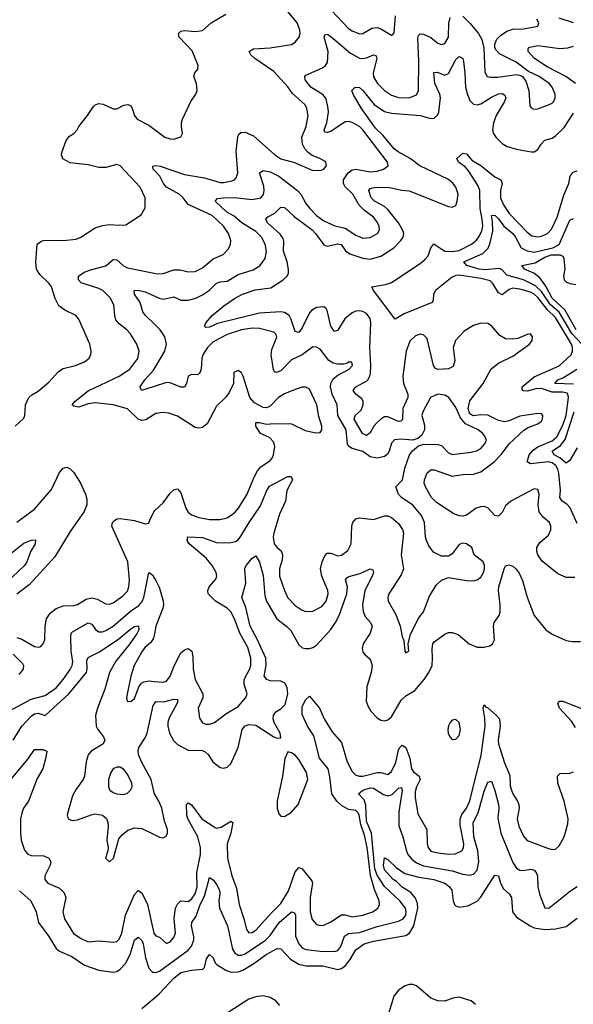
# Model space of a CAD drawing. Header units: inches. Extents: x 1843162 to 1959474, y 907081 to 1016326.
# Tile 296 of 656: x 1919246 to 1922349, y 923151 to 928668. Entities that reach past the tile are written whole.
import ezdxf

# ---------------------------------------------------------------- set-up
doc = ezdxf.new("R2010")
doc.units = ezdxf.units.IN
doc.header["$MEASUREMENT"] = 0
doc.layers.add('B9912', color=7, linetype='Continuous')
doc.layers.add('B9922', color=7, linetype='Continuous')

msp = doc.modelspace()

# ---------------------------------------------------------------- linework, layer by layer
at = {"layer": 'B9912', "color": 5}
for points, elevation in [([(1919220.7, 926390), (1919270, 926434.8), (1919275.8, 926450), (1919279.7, 926510), (1919297.6, 926550), (1919314.5, 926565.5), (1919350, 926586.4), (1919410, 926637.1), (1919462.9, 926697.1), (1919490, 926712.8), (1919559, 926730), (1919610, 926750.4), (1919634, 926770), (1919645.1, 926790), (1919647.3, 926810), (1919639.5, 926850), (1919578.7, 926990), (1919560.7, 927010), (1919499.3, 927039.3), (1919465.2, 927065.2), (1919444.6, 927104.6), (1919424.4, 927170), (1919411.1, 927190), (1919359.9, 927239.9), (1919340.4, 927270), (1919336.8, 927310), (1919345.1, 927410), (1919370, 927428.5), (1919388.2, 927431.8), (1919490.4, 927430.4), (1919562, 927438), (1919589.3, 927450), (1919670, 927501.5), (1919710, 927514.9), (1919750, 927520.3), (1919804.5, 927515.5), (1919840.9, 927519.1), (1919926.3, 927573.7), (1919950, 927614), (1919949.4, 927670), (1919920.9, 927730), (1919810, 927848), (1919790, 927856.3), (1919730, 927839.6), (1919690, 927839.5), (1919630, 927854.7), (1919530, 927866.3), (1919488.3, 927888.3), (1919480.7, 927910), (1919482.9, 927922.9), (1919506, 927990), (1919525.2, 928014.8), (1919549.3, 928030), (1919569.3, 928050), (1919578, 928070), (1919626.6, 928130), (1919659.7, 928180.3), (1919670, 928190.4), (1919690, 928197.6), (1919714.4, 928194.4), (1919770, 928168.5), (1919790, 928168.7), (1919830, 928188.2), (1919852.4, 928192.4), (1919866.2, 928186.2), (1919875.3, 928175.3), (1919890, 928131), (1919904.9, 928110), (1919970, 928077.1), (1920000, 928054.9)], 680), ([(1920000, 927823.8), (1919994, 927830), (1919992.9, 927847.1), (1920000, 927848.4)], 660), ([(1920000, 926455.2), (1919954.2, 926425.8), (1919930, 926422.5), (1919909.8, 926430), (1919850, 926488.1), (1919770, 926509.9), (1919670, 926520.4), (1919630, 926515.3), (1919577.2, 926497.2), (1919550, 926501.7), (1919541.1, 926510), (1919556.4, 926530), (1919630, 926588), (1919804.4, 926670), (1919863.1, 926710), (1919908, 926770), (1919915.7, 926810), (1919903.1, 926850), (1919865.8, 926910), (1919847.6, 926930), (1919803.2, 926963.2), (1919786, 926986), (1919779.5, 927010), (1919774.8, 927070), (1919753.8, 927110), (1919711.6, 927150), (1919690, 927162.4), (1919590, 927193), (1919575.4, 927210), (1919575.4, 927230), (1919607.3, 927252.7), (1919650, 927268.8), (1919730, 927288.8), (1919770, 927323.2), (1919790, 927321.6), (1919827.6, 927287.6), (1919850, 927276.8), (1920000, 927246.7)], 660), ([(1920000, 926962.8), (1919950.6, 927010), (1919935.8, 927030), (1919922.2, 927082.2), (1919889.8, 927130), (1919887.3, 927150), (1919910, 927151.7), (1919950, 927142.8), (1920000, 927120.4)], 640), ([(1920000, 926612.5), (1919929.2, 926590), (1919921.5, 926610), (1919948.1, 926650), (1919996.7, 926703.3), (1920000, 926708.8)], 640), ([(1919230, 925853.2), (1919330, 925925.6), (1919424.3, 926035.7), (1919470, 926130.4), (1919490, 926154.4), (1919510, 926161.3), (1919530, 926152), (1919550, 926130.4), (1919586.4, 926070), (1919615.6, 926010), (1919621.8, 925981.8), (1919621.8, 925950), (1919607.9, 925912.1), (1919530, 925799.7), (1919442.8, 925657.2), (1919298.5, 925501.5), (1919230, 925448)], 660), ([(1919230, 925206), (1919257.6, 925197.6), (1919330, 925156.5), (1919350, 925152.4), (1919363.9, 925156.1), (1919378.4, 925170), (1919387.2, 925192.8), (1919388.9, 925270), (1919396.2, 925310), (1919417.5, 925342.5), (1919450, 925369.1), (1919490, 925384.2), (1919550, 925385.8), (1919570, 925391.1), (1919619.6, 925420.4), (1919650, 925427.6), (1919680.6, 925420.6), (1919730, 925394), (1919750, 925392.4), (1919770, 925400.7), (1919823.1, 925436.9), (1919850, 925465.7), (1919858, 925490), (1919862.3, 925530), (1919852.9, 925630), (1919763.1, 925830), (1919767.3, 925850), (1919777.8, 925862.2), (1919790, 925870.3), (1919810, 925872.9), (1919890, 925861.3), (1919950, 925842.4), (1919970, 925846.8), (1919977.4, 925870), (1920000, 925911.6)], 660), ([(1919188.4, 925671.6), (1919270, 925734), (1919310, 925752.3), (1919334.1, 925754.1), (1919332.6, 925730), (1919309.4, 925690.5), (1919287.2, 925630), (1919273.4, 925610), (1919170, 925512)], 640), ([(1919190, 924796.2), (1919310, 924859.8), (1919390, 924880.5), (1919450, 924924.6), (1919490.5, 924970), (1919530, 925026.4), (1919541.3, 925050), (1919543.9, 925070), (1919534.9, 925130), (1919532.5, 925210), (1919535.3, 925230), (1919541.5, 925238.5), (1919630, 925288.3), (1919650, 925280.8), (1919671.1, 925251.1), (1919690, 925237.8), (1919710, 925238.5), (1919730, 925245.5), (1919770, 925269.1), (1919866.7, 925353.3), (1919914.2, 925385.8), (1919932.8, 925407.2), (1919941.5, 925430), (1919970, 925570.4), (1919990, 925556.4), (1920000, 925541.2)], 640), ([(1919210, 924631), (1919259.2, 924710), (1919310, 924765.3), (1919330, 924779.2), (1919350, 924782.1), (1919390, 924769.5), (1919522.2, 924890), (1919620.6, 925010), (1919624.4, 925030), (1919623.1, 925077), (1919630, 925094.7), (1919694.2, 925125.8), (1919801.6, 925198.4), (1919870, 925254.5), (1919890, 925267.1), (1919911.3, 925271.3), (1919914.2, 925250), (1919904.3, 925230), (1919862.7, 925170), (1919785.9, 925074.1), (1919750, 925009.8), (1919723.8, 924916.2), (1919681.9, 924810), (1919672.1, 924770), (1919675.5, 924710), (1919683.9, 924690), (1919715.9, 924650), (1919724.3, 924630), (1919712.4, 924607.6), (1919647.1, 924570), (1919630.8, 924549.2), (1919618.6, 924510), (1919609.4, 924430), (1919601.6, 924410), (1919562.8, 924357.2), (1919541.8, 924318.2), (1919512.4, 924212.4), (1919518.3, 924190), (1919541.1, 924181.1), (1919570, 924184.8), (1919646.6, 924213.4), (1919670, 924217.7), (1919710.1, 924210.1), (1919731.9, 924191.9), (1919740.6, 924170), (1919742.7, 924150), (1919734.3, 924070), (1919742.7, 924030), (1919741.1, 924010), (1919727.4, 923970), (1919750, 923948.9), (1919772.8, 923970), (1919802.5, 924077.5), (1919819.9, 924100.1), (1919852.6, 924127.4), (1919890, 924139.8), (1919930, 924135.9), (1920000, 924101.5)], 620), ([(1920000, 925218.1), (1919997, 925203), (1919981.7, 925178.3), (1919947.6, 925150), (1919930, 925126.2), (1919887, 925050), (1919869.3, 924990), (1919848.7, 924888.7), (1919845.3, 924870), (1919848.7, 924848.7), (1919870, 924847.3), (1919890, 924864), (1919913.5, 924930), (1919929.2, 924950.8), (1919941.6, 924958.4), (1919970, 924963.5), (1920000, 924960.4)], 640), ([(1919210, 925112.1), (1919261.2, 925061.2), (1919268.3, 925050), (1919265.8, 925030), (1919259.7, 925020.4), (1919242, 924998)], 640), ([(1920000, 924336.1), (1919982.9, 924410), (1919928.7, 924508.7), (1919912.6, 924550), (1919909.9, 924570), (1919914.8, 924590), (1919950, 924644.1), (1919960.6, 924670), (1919995.1, 924824.9), (1920000, 924832.1)], 620), ([(1919190, 924402.1), (1919293.1, 924526.9), (1919330, 924578.9), (1919378, 924578), (1919398.5, 924570), (1919393.5, 924533.5), (1919375.8, 924470), (1919343.7, 924416.3), (1919295, 924290), (1919268.1, 924250), (1919260.3, 924230), (1919251.1, 924190), (1919250.7, 924110), (1919255.3, 924070), (1919273.8, 924013.8), (1919291.5, 923991.5), (1919310, 923985.5), (1919382.5, 923982.5), (1919409.6, 923969.6), (1919420.9, 923950), (1919417, 923930), (1919388.1, 923870), (1919387.8, 923850), (1919404.4, 923830), (1919470, 923801.7), (1919496.3, 923776.3), (1919505, 923750), (1919487.2, 923670), (1919497.9, 923630), (1919548.2, 923548.2), (1919590, 923519), (1919630, 923501.2), (1919690, 923507.5), (1919770, 923498.3), (1919790, 923503.8), (1919803.6, 923516.4), (1919819.1, 923550), (1919838.9, 923650), (1919890, 923766.7), (1919910, 923788.9), (1919930, 923775.6), (1919962.9, 923710), (1919997.3, 923550), (1920000, 923546.9)], 580), ([(1919246.1, 923786.1), (1919307.9, 923730), (1919339, 923670), (1919352.5, 923610), (1919410, 923530.2), (1919450, 923463.5), (1919470, 923448.3), (1919538.3, 923418.3), (1919610.3, 923370), (1919690, 923342.7), (1919770, 923330.9), (1919790, 923335.3), (1919810, 923347.8), (1919840.1, 923379.9), (1919866, 923430), (1919890, 923510.3), (1919910, 923527.8), (1919930, 923507.8), (1919937.7, 923490), (1919951.3, 923411.3), (1919970, 923354.3), (1919990, 923331.8), (1920000, 923330.4)], 560), ([(1919930, 923127.4), (1920000, 923186.1)], 540)]:
    msp.add_lwpolyline(points, dxfattribs=dict(at, elevation=elevation))
at = {"layer": 'B9912', "color": 5, "elevation": 640}
msp.add_lwpolyline([(1919790, 924479.7), (1919770, 924469.6), (1919756.5, 924450), (1919744.7, 924410), (1919744, 924370), (1919752.4, 924350), (1919770, 924338.3), (1919791, 924330), (1919830, 924326), (1919850, 924334.6), (1919868, 924350), (1919876.8, 924370), (1919875.1, 924390), (1919850, 924440.7), (1919830, 924466), (1919810, 924479.1)], close=True, dxfattribs=at)
at = {"layer": 'B9922', "color": 5}
for points, elevation in [([(1920000, 927848.4), (1920009.9, 927850.1), (1920033.2, 927846.8), (1920170, 927800.1), (1920282.2, 927782.2), (1920370, 927756.1), (1920390, 927755.3), (1920435.7, 927764.3), (1920449.6, 927770), (1920459.1, 927780.9), (1920468.7, 927810), (1920459.4, 927930), (1920468.3, 928011.7), (1920474.2, 928025.8), (1920485.1, 928034.9), (1920510, 928037.8), (1920556.9, 928016.9), (1920676.9, 927910), (1920710, 927887.9), (1920786.5, 927866.5), (1920890, 927822), (1920935.9, 927824.1), (1920950, 927830.8), (1920966, 927850), (1920961.2, 927870), (1920954.7, 927874.7), (1920929.2, 927890), (1920886.1, 927906.1), (1920863.3, 927923.3), (1920843.9, 927943.9), (1920831.3, 927970), (1920827.9, 928010), (1920851.1, 928070), (1920863.2, 928130), (1920856.2, 928170), (1920845.8, 928190), (1920774.8, 928254.8), (1920750, 928290.6), (1920670, 928377.7), (1920563.9, 928450), (1920541.7, 928470), (1920531.6, 928490), (1920556.5, 928503.5), (1920650, 928509.5), (1920770, 928528), (1920790, 928541.3), (1920812.1, 928570), (1920817.4, 928590), (1920816.2, 928610), (1920801, 928650), (1920669.8, 928810)], 660), ([(1920930, 928788.6), (1921090, 928618.5), (1921110, 928604.8), (1921150, 928588.4), (1921170, 928589.3), (1921220.7, 928619.3), (1921250, 928623.1), (1921275, 928615), (1921330, 928581.7), (1921336.6, 928583.4), (1921345.6, 928594.4), (1921352.8, 928690)], 660), ([(1920000, 928054.9), (1920060.7, 928010), (1920090, 927999.3), (1920110, 927998), (1920149.4, 928010.6), (1920159.3, 928030), (1920152.3, 928070), (1920152.7, 928090), (1920159.3, 928110), (1920206, 928210), (1920234, 928250), (1920241.2, 928270), (1920237.2, 928310), (1920222, 928350), (1920228, 928370), (1920244, 928390), (1920246, 928410), (1920212.7, 928492.7), (1920140.9, 928570), (1920137.2, 928590), (1920150, 928602.8), (1920170, 928607.7), (1920230, 928602), (1920270, 928607.7), (1920319, 928650), (1920401.5, 928698.5)], 680), ([(1920000, 927120.4), (1920027.9, 927107.9), (1920050, 927102.3), (1920110, 927115.5), (1920150, 927097), (1920190, 927095.3), (1920233.1, 927106.9), (1920270, 927125.1), (1920310, 927152.9), (1920350, 927190.8), (1920370, 927199), (1920410, 927203.2), (1920470, 927240.8), (1920554.2, 927265.8), (1920591.6, 927288.3), (1920621.6, 927330), (1920629.8, 927370), (1920622.7, 927410), (1920601.2, 927450), (1920570, 927480.8), (1920490.5, 927530), (1920447.6, 927567.6), (1920406.4, 927590), (1920342, 927650), (1920355.2, 927664.8), (1920388.7, 927670), (1920450, 927670.8), (1920550, 927659.6), (1920597.6, 927670), (1920612.8, 927687.2), (1920617.1, 927710), (1920614.2, 927734.2), (1920591, 927810), (1920610, 927822.2), (1920650, 927814.3), (1920698.2, 927790), (1920804, 927710), (1920822.8, 927690), (1920850, 927638.5), (1920872.4, 927610), (1920909.4, 927570), (1920950, 927540.8), (1921011.8, 927511.8), (1921070, 927499.5), (1921130, 927459.8), (1921170, 927443.7), (1921210, 927447.8), (1921250.9, 927470), (1921262.5, 927490), (1921261.8, 927510), (1921251.9, 927531.9), (1921230, 927560.7), (1921178.6, 927598.6), (1921148.6, 927628.6), (1921113.9, 927690), (1921070.3, 927730.3), (1921060.7, 927750), (1921062, 927770), (1921088.1, 927810), (1921110, 927825.7), (1921130, 927829.2), (1921210, 927814.6), (1921250, 927818.4), (1921285.1, 927830), (1921311.6, 927848.4), (1921307.3, 927870), (1921170, 928050.5), (1921150, 928068.5), (1921110, 928092.2), (1921090, 928097.3), (1921070, 928094.6), (1920990, 928041.7), (1920970, 928034.8), (1920956.6, 928036.6), (1920952.1, 928050), (1920967.1, 928090), (1920976.2, 928150), (1920975.8, 928170), (1920963.3, 928223.3), (1920946.8, 928246.8), (1920878.5, 928290), (1920846.9, 928330), (1920845.3, 928350), (1920850, 928356.5), (1920943.1, 928396.9), (1920959.8, 928410), (1920971.8, 928428.2), (1920975.5, 928490), (1920953, 928570), (1920956.5, 928583.5), (1920970, 928585.7), (1920990, 928573.8), (1921100.9, 928480.9), (1921150, 928452.1), (1921170, 928449.6), (1921190, 928453.7), (1921230, 928470.2), (1921244.4, 928464.4), (1921247.3, 928450), (1921226.8, 928370), (1921230, 928347.2), (1921251.7, 928310), (1921290, 928270.2), (1921330, 928243.9), (1921370, 928231.4), (1921430, 928228.8), (1921470, 928246.5), (1921482, 928270), (1921483.3, 928436.7), (1921476.9, 928563.1), (1921480.9, 928579.1), (1921490, 928588), (1921510, 928586.1), (1921550, 928568.1), (1921590, 928536.1), (1921610, 928527.8), (1921630, 928534.9), (1921649.8, 928570.2), (1921651.5, 928648.5), (1921659.3, 928680.7)], 640), ([(1921730, 928687), (1921770, 928647.8), (1921816.9, 928590), (1921836.5, 928556.5), (1921846.8, 928510), (1921853.9, 928373.9), (1921866.7, 928350), (1921884.7, 928344.7), (1921925.5, 928345.5), (1922030, 928360.6), (1922054.7, 928354.7), (1922066.6, 928346.6), (1922082.9, 928322.9), (1922099.7, 928270), (1922105.2, 928185.2), (1922113.1, 928173.1), (1922126.6, 928166.6), (1922150, 928169), (1922210, 928190.2), (1922230, 928199), (1922240.4, 928210), (1922247.8, 928230), (1922248, 928250), (1922231.5, 928290), (1922214.6, 928310), (1922157.3, 928350), (1922097.7, 928377.7), (1922029.7, 928430), (1921936.4, 928476.4), (1921916, 928496), (1921909.7, 928510), (1921908.6, 928530), (1921921.2, 928558.8), (1921940.8, 928579.2), (1921976.1, 928603.9), (1922010, 928613.6), (1922070, 928616.8), (1922150, 928630.8), (1922156, 928650), (1922144.1, 928670)], 640), ([(1922350.6, 928650), (1922270, 928675.7)], 620), ([(1922361.7, 928310), (1922306.6, 928350), (1922203.3, 928403.3), (1922131.4, 928450), (1922096.8, 928490), (1922096.2, 928503.8), (1922097.4, 928510), (1922105.8, 928514.2), (1922150, 928522.3), (1922273, 928507), (1922318, 928510), (1922350, 928519.5)], 620), ([(1922358, 925542), (1922310, 925541.7), (1922262.7, 925562.8), (1922174, 925634), (1922150.4, 925670), (1922144.9, 925690), (1922145.6, 925710), (1922162.2, 925737.8), (1922210, 925779.6), (1922223.5, 925810), (1922224.1, 925830), (1922215.1, 925850), (1922179.6, 925879.6), (1922158.5, 925910), (1922152.3, 925950), (1922157.2, 926010), (1922150, 926034.8), (1922130, 926038.6), (1921998.6, 925970), (1921970, 925944.2), (1921950, 925906.3), (1921930, 925886.2), (1921910, 925889.4), (1921870, 925931.7), (1921850, 925939.3), (1921830, 925938.2), (1921805.4, 925930), (1921750, 925891.4), (1921730, 925885.6), (1921710, 925887.6), (1921679, 925899), (1921582.9, 925962.9), (1921555.2, 925990), (1921520.5, 926050), (1921513.5, 926070), (1921515.5, 926090), (1921530, 926128.7), (1921550, 926144.7), (1921570, 926146), (1921670, 926110.2), (1921730, 926120.1), (1921790, 926120.4), (1921830, 926133.6), (1921904.9, 926190), (1921945.9, 926234.1), (1921988.8, 926291.2), (1922072.6, 926367.4), (1922096.9, 926383.1), (1922150, 926403), (1922170, 926418), (1922176.7, 926430), (1922178.2, 926450), (1922170, 926459.3), (1922150, 926461.7), (1922050, 926446.6), (1921990, 926419.9), (1921965.9, 926414.1), (1921930, 926422.6), (1921870, 926451.8), (1921830, 926453.3), (1921788.5, 926448.5), (1921770, 926459.4), (1921759.4, 926490), (1921768.5, 926531.5), (1921844, 926630), (1921888.2, 926711.8), (1921930, 926743.3), (1922010, 926781.5), (1922104.4, 926850), (1922118.5, 926870), (1922120.4, 926890), (1922110, 926907.3), (1922090, 926903.5), (1922038.2, 926881.8), (1922010, 926876.7), (1921970, 926878.6), (1921937.7, 926897.7), (1921890, 926951.9), (1921870, 926965.2), (1921830, 926967.2), (1921790, 926954.2), (1921738.2, 926921.8), (1921688.8, 926870), (1921675.7, 926830), (1921684.7, 926755.3), (1921675.7, 926724.3), (1921650, 926711.9), (1921590, 926707.5), (1921575.2, 926715.2), (1921565.2, 926730), (1921530, 926880.7), (1921510, 926901.8), (1921490, 926904.8), (1921464.1, 926895.9), (1921433.8, 926866.2), (1921411.7, 926810), (1921393.8, 926670), (1921396.9, 926630), (1921421.8, 926570), (1921422.5, 926550), (1921394.3, 926490), (1921392.5, 926427.5), (1921381.6, 926418.4), (1921370, 926415.8), (1921310, 926443.1), (1921290, 926441.8), (1921270, 926429.9), (1921249.8, 926410.2), (1921231.7, 926390), (1921210, 926353.6), (1921190, 926338), (1921168.2, 926348.2), (1921121.3, 926430), (1921126, 926450), (1921159.9, 926480.1), (1921172, 926510), (1921170.8, 926530), (1921163.3, 926543.3), (1921129.8, 926570), (1921114.6, 926590), (1921130.6, 926610), (1921194.8, 926645.2), (1921208.8, 926670), (1921212.5, 926687.5), (1921215, 926730), (1921208.8, 926831.2), (1921213.9, 926970), (1921210, 926993.5), (1921190, 927022.1), (1921170, 927033.2), (1921150, 927036.4), (1921130, 927034.8), (1921110, 927025.5), (1921068.9, 926991.1), (1921030, 926928.9), (1921010, 926921.2), (1920989.9, 926949.9), (1920970, 927038), (1920963.1, 927050), (1920950, 927058.9), (1920910, 927055), (1920881.6, 927038.4), (1920870, 927024.5), (1920830, 926940.8), (1920810, 926915.6), (1920790, 926921.3), (1920768.4, 926988.4), (1920756.5, 927010), (1920730, 927026.7), (1920710, 927030.7), (1920590, 927023.9), (1920355.1, 926964.9), (1920310, 926944.2), (1920290, 926943), (1920281.6, 926950), (1920289.6, 926970), (1920325.4, 927010), (1920390, 927063.8), (1920450, 927104.8), (1920495.8, 927130), (1920566.3, 927153.7), (1920654, 927166), (1920723.7, 927210), (1920744.7, 927230), (1920752.5, 927247.5), (1920752, 927268), (1920746, 927310), (1920725.6, 927370), (1920726.4, 927426.4), (1920722.5, 927442.5), (1920705.5, 927465.5), (1920635, 927530), (1920625.3, 927550), (1920636.9, 927563.1), (1920675.8, 927584.2), (1920710, 927617.8), (1920730, 927615.9), (1920784.3, 927564.3), (1920885.9, 927490), (1920905, 927470), (1920950, 927405.4), (1920970, 927399.5), (1921030, 927411.1), (1921047.3, 927407.3), (1921073.1, 927373.1), (1921096, 927356), (1921170, 927330.6), (1921210, 927326.3), (1921270, 927342.7), (1921344, 927390), (1921383.4, 927430), (1921395.9, 927450), (1921398.5, 927470), (1921392.6, 927490), (1921370.3, 927530), (1921310, 927603.6), (1921290, 927621.3), (1921235.2, 927650), (1921216.3, 927670), (1921202.3, 927710), (1921210, 927721.2), (1921232.3, 927727.7), (1921310, 927729.4), (1921387.3, 927712.7), (1921430, 927709.6), (1921650, 927620.2), (1921670, 927617.3), (1921690, 927627.4), (1921699.1, 927650), (1921703.4, 927690), (1921690, 927729.7), (1921676.1, 927750), (1921650, 927772.2), (1921488.2, 927848.2), (1921434.3, 927890), (1921366.8, 927926.8), (1921344.8, 927944.8), (1921280.7, 928020.7), (1921240.2, 928060.2), (1921161.8, 928170), (1921115.4, 928250), (1921108.2, 928270), (1921126, 928290), (1921150, 928287.2), (1921170, 928270.2), (1921233, 928193), (1921290, 928153.2), (1921330, 928144.1), (1921490.1, 928130.1), (1921550, 928114), (1921570, 928115.9), (1921587.7, 928132.3), (1921595.4, 928150), (1921605.3, 928230), (1921601.1, 928250), (1921572.2, 928310), (1921568.2, 928371.8), (1921586.8, 928373.2), (1921630, 928356.8), (1921650, 928366.7), (1921690, 928444.2), (1921710, 928460.6), (1921718, 928458), (1921729.3, 928449.3), (1921732.9, 928432.9), (1921741.5, 928370), (1921745.3, 928290), (1921753.7, 928253.7), (1921770, 928214.5), (1921790, 928194.8), (1921810, 928190.6), (1921830, 928195.5), (1921890, 928233.6), (1921930, 928252.7), (1921950, 928253.8), (1921965.4, 928245.4), (1921970.7, 928230), (1921962.9, 928210), (1921917.5, 928130), (1921901.2, 928090), (1921897, 928050), (1921902, 928030), (1921915.2, 928010), (1921950, 927973.8), (1921977.9, 927957.9), (1922030, 927942.1), (1922113.1, 927926.9), (1922130, 927927.4), (1922150, 927939.5), (1922169, 927970), (1922190, 927992.6), (1922230, 928003.8), (1922250, 928015.9), (1922297.3, 928062.7), (1922350, 928144.1)], 620), ([(1922370, 925845.1), (1922331.8, 925931.8), (1922312.9, 925952.9), (1922287.3, 925970), (1922274, 925990), (1922276.5, 926030), (1922267.3, 926127.3), (1922262.6, 926150), (1922251.9, 926170), (1922230, 926184.4), (1922210, 926190.4), (1922110, 926179.7), (1922089.9, 926189.9), (1922102.1, 926230), (1922123.5, 926256.5), (1922150, 926273.6), (1922231.4, 926308.6), (1922256.7, 926330), (1922290, 926395.8), (1922309.5, 926450), (1922322.3, 926550), (1922319.2, 926570), (1922314.5, 926574.5), (1922290, 926580.4), (1922230, 926580.3), (1922170, 926601), (1922140, 926600), (1922090, 926587.2), (1922070, 926588.3), (1922064, 926590), (1922062.2, 926602.2), (1922062, 926610), (1922130, 926667.2), (1922270, 926727.6), (1922337.5, 926790), (1922345.2, 926810), (1922344.7, 926830), (1922338.1, 926850), (1922250, 926998.4), (1922203.2, 927043.2), (1922150, 927110.8), (1922130, 927129.9), (1922110, 927141.2), (1922050, 927157.9), (1922010, 927162.6), (1921990, 927155.8), (1921950, 927126.3), (1921930, 927137.5), (1921898.9, 927190), (1921883.5, 927203.5), (1921830, 927217.9), (1921710, 927236.5), (1921690, 927234.1), (1921670, 927224.4), (1921576, 927150), (1921566.1, 927130), (1921563.9, 927096.1), (1921557.7, 927082.3), (1921400.6, 927019.4), (1921350, 926989.8), (1921228.6, 927150), (1921220.5, 927170), (1921296.6, 927183.4), (1921330, 927195.1), (1921490, 927301.4), (1921516.9, 927323.1), (1921534.8, 927345.2), (1921551, 927389), (1921567.7, 927412.3), (1921630, 927371.4), (1921669.7, 927369.7), (1921710, 927374.7), (1921778.7, 927410), (1921806.8, 927433.2), (1921824.1, 927455.9), (1921836.2, 927483.8), (1921841.2, 927510), (1921839.2, 927550), (1921827.8, 927610), (1921826, 927710), (1921815.9, 927735.9), (1921761.2, 927821.2), (1921742.8, 927842.8), (1921706.3, 927870), (1921696.2, 927890), (1921730, 927919.7), (1921750, 927916.9), (1921781, 927881), (1921831.2, 927851.2), (1921910, 927786.3), (1921942.2, 927770), (1921950.1, 927750), (1921941.2, 927710), (1921941.3, 927670), (1921957.4, 927630), (1921990, 927582.4), (1922090, 927477.8), (1922117.2, 927457.2), (1922150, 927450.7), (1922170, 927454.1), (1922205, 927470), (1922226.5, 927493.5), (1922259.2, 927560.8), (1922295.2, 927684.8), (1922324.4, 927750), (1922332.3, 927790), (1922347.5, 927812.5), (1922370, 927821.4)], 580), ([(1920000, 927246.7), (1920016.6, 927243.4), (1920050, 927244.7), (1920110, 927266.8), (1920145.2, 927265.2), (1920190, 927254.2), (1920230, 927257.6), (1920270, 927276.5), (1920330, 927327.6), (1920387.3, 927352.7), (1920416.4, 927383.6), (1920428.4, 927410), (1920429.8, 927430), (1920416.8, 927470), (1920389, 927510), (1920324.5, 927570), (1920191.4, 927631.4), (1920161.9, 927670), (1920140.2, 927690), (1920069.9, 927729.9), (1920052.7, 927750), (1920031.2, 927791.2), (1920000, 927823.8)], 660), ([(1922397.5, 926850), (1922341.4, 926910), (1922270, 927028.2), (1922220.5, 927070), (1922170, 927143.9), (1922136.6, 927176.6), (1922070.1, 927209.9), (1921977.1, 927237.1), (1921947.9, 927267.9), (1921934.1, 927274.1), (1921853.9, 927266.1), (1921821.3, 927270), (1921752.3, 927290), (1921735.1, 927310), (1921842.3, 927357.7), (1921872.2, 927387.8), (1921883.2, 927416.8), (1921897.5, 927482.5), (1921896.1, 927536.1), (1921890, 927570.8), (1921910, 927571.6), (1921930, 927551.9), (1921960.5, 927510), (1922010, 927468.9), (1922025.9, 927450), (1922057, 927390), (1922090, 927372.5), (1922130, 927365.5), (1922235.3, 927390), (1922270, 927408.9), (1922330, 927544), (1922350, 927554.4)], 560), ([(1922365.1, 926930), (1922301.2, 927041.2), (1922230, 927107.6), (1922195.1, 927175.1), (1922161.5, 927221.5), (1922127.2, 927247.2), (1922075.8, 927270), (1922060.5, 927290), (1922134.7, 927305.3), (1922190, 927337.1), (1922225.8, 927350), (1922275.6, 927350), (1922290, 927342), (1922296.5, 927330), (1922301.8, 927270), (1922295.1, 927230), (1922298.8, 927210), (1922310, 927199.7), (1922330, 927189.4), (1922363.2, 927183.2)], 540), ([(1920000, 926708.8), (1920060.2, 926810), (1920069.8, 926850), (1920060.3, 926890), (1920034.3, 926930), (1920000, 926962.8)], 640), ([(1920000, 924960.4), (1920050, 924955.4), (1920070, 924962), (1920089.1, 924990), (1920111.9, 925048), (1920150, 925120.9), (1920170, 925137.6), (1920190, 925143.6), (1920211.9, 925130), (1920217.6, 925097.6), (1920219.3, 925030), (1920230.1, 924970), (1920272.5, 924890), (1920272.2, 924867.8), (1920246.4, 924810), (1920253.8, 924753.8), (1920270, 924728.8), (1920290, 924720.9), (1920310, 924720.3), (1920338.4, 924730), (1920401.7, 924778.3), (1920470, 924819.6), (1920513.3, 924870), (1920520.9, 924890), (1920503.8, 924943.8), (1920503.9, 924970), (1920536.4, 925030), (1920542.4, 925050), (1920542, 925090), (1920524.7, 925150), (1920479.9, 925230), (1920450, 925309.8), (1920430, 925349.8), (1920410, 925370.5), (1920344.5, 925410), (1920303.4, 925450), (1920300.2, 925470), (1920308.4, 925490), (1920346.1, 925533.9), (1920350.8, 925550), (1920346.8, 925570), (1920324.9, 925610), (1920291.2, 925651.2), (1920196.5, 925730), (1920185.7, 925750), (1920189.6, 925770), (1920270, 925765.9), (1920350, 925739.1), (1920423.1, 925736.9), (1920455.4, 925744.6), (1920470, 925753.8), (1920486.1, 925773.9), (1920531.8, 925850), (1920596.5, 925943.5), (1920630, 926026.3), (1920646.8, 926053.2), (1920750, 926107.8), (1920768.3, 926108.3), (1920774.7, 926090), (1920744.2, 926030), (1920736.4, 925970), (1920702.9, 925897.1), (1920670.1, 925790), (1920667.5, 925767.5), (1920672.9, 925730), (1920689.1, 925710), (1920712, 925692), (1920720.1, 925670), (1920718.2, 925641.8), (1920703, 925590), (1920701.9, 925550), (1920730, 925470.3), (1920750, 925428), (1920790, 925384.7), (1920830, 925358.8), (1920850, 925351.1), (1920890, 925353), (1920939.7, 925380.3), (1920963.8, 925410), (1920975, 925450), (1920973.3, 925470), (1920939.6, 925550), (1920932.2, 925590), (1920941.9, 925630), (1920957, 925663), (1920970, 925679.1), (1920990, 925679.3), (1921030, 925664.3), (1921050, 925667.5), (1921086.1, 925693.8), (1921104.8, 925730), (1921107.8, 925832.2), (1921113.7, 925850), (1921130, 925870.3), (1921150, 925876.5), (1921230, 925867.5), (1921290, 925887.9), (1921310, 925888), (1921330, 925878.6), (1921370, 925844.4), (1921391.4, 925811.4), (1921396.5, 925790), (1921383.5, 925670), (1921396.8, 925590), (1921383.6, 925556.4), (1921314.9, 925450), (1921309, 925430), (1921311.8, 925410), (1921354.5, 925334.5), (1921378.4, 925270), (1921390, 925212), (1921399.1, 925190), (1921405.5, 925130), (1921410, 925121), (1921428, 925130), (1921424, 925170), (1921435.8, 925224.2), (1921483.1, 925316.9), (1921509.7, 925350.3), (1921542.5, 925437.5), (1921580.3, 925499.7), (1921610, 925527.2), (1921650, 925543.1), (1921750, 925526), (1921790, 925524.2), (1921810, 925528.8), (1921830, 925543.7), (1921846.2, 925570), (1921852.3, 925590), (1921852.2, 925610), (1921843.1, 925630), (1921794.3, 925670), (1921780.8, 925710), (1921750, 925731.6), (1921730, 925734.1), (1921710, 925727.6), (1921670, 925674.7), (1921650, 925662.6), (1921610, 925661.5), (1921565.1, 925685.1), (1921539.3, 925719.3), (1921526.4, 925750), (1921521.2, 925770), (1921515.8, 925850), (1921499.1, 925890), (1921450, 925947.2), (1921385.4, 925990), (1921368.6, 926010), (1921353.6, 926050), (1921391.4, 926090), (1921404.5, 926155.5), (1921430.8, 926229.2), (1921447.6, 926252.4), (1921480.7, 926279.3), (1921511.3, 926288.7), (1921590, 926287.1), (1921610, 926281), (1921650, 926241), (1921670, 926232), (1921776.2, 926243.8), (1921807.4, 926252.6), (1921830, 926265.4), (1921852.3, 926290), (1921861.7, 926310), (1921855.6, 926330), (1921842, 926350), (1921816.4, 926370), (1921744, 926404), (1921717.4, 926437.4), (1921690, 926495.1), (1921650.8, 926550.8), (1921630, 926564.7), (1921590, 926569.6), (1921549.2, 926550.8), (1921506.7, 926470), (1921501.1, 926450), (1921515.7, 926395.7), (1921514.4, 926370), (1921499.8, 926340.2), (1921478.5, 926321.5), (1921450, 926312.1), (1921382.5, 926317.5), (1921347, 926313), (1921330, 926295.1), (1921317.5, 926250), (1921306.9, 926233.1), (1921290, 926220.8), (1921250, 926211.8), (1921210, 926218.4), (1921170, 926247.5), (1921110, 926264.2), (1921094.5, 926274.6), (1921083.3, 926290), (1921075.7, 926370), (1921029.5, 926450), (1921025.4, 926510), (1920997.1, 926570), (1920988.7, 926611.3), (1920989.9, 926630.1), (1921004, 926655.9), (1921030, 926675.8), (1921092.7, 926710), (1921111.5, 926730), (1921108.4, 926748.4), (1921090, 926749), (1921079, 926741), (1921062.8, 926737.2), (1921030, 926737.1), (1921002.7, 926742.7), (1920978.4, 926758.4), (1920930, 926821.1), (1920910, 926833.6), (1920890, 926834.4), (1920830.2, 926790), (1920770, 926761), (1920710, 926699.3), (1920686, 926690), (1920675.3, 926695.3), (1920667.9, 926707.9), (1920656.2, 926790), (1920660.2, 926819.8), (1920688.3, 926888.3), (1920683.6, 926903.6), (1920670, 926916.2), (1920590, 926936.9), (1920550, 926938.6), (1920490, 926929.9), (1920410, 926903.2), (1920330, 926861.9), (1920299.2, 926830), (1920272.1, 926790), (1920266.8, 926770), (1920263.3, 926710), (1920255, 926685), (1920241.6, 926678.4), (1920210, 926680.3), (1920190, 926671.1), (1920181.6, 926630), (1920170, 926608.6), (1920150, 926609), (1920090, 926633.2), (1920070, 926634.8), (1920000, 926612.5)], 640), ([(1920000, 925911.6), (1920003, 925917), (1920050, 925960.3), (1920090, 926014.9), (1920110, 926033.4), (1920130, 926038.4), (1920150, 926016.3), (1920176.8, 925930), (1920190, 925909.2), (1920210, 925893), (1920250, 925879.4), (1920310, 925867.8), (1920370, 925867.7), (1920410, 925877.5), (1920450, 925905), (1920472.2, 925930), (1920520.6, 926010), (1920558.5, 926101.5), (1920579.9, 926140.1), (1920597.5, 926162.5), (1920650, 926197.6), (1920660.5, 926210), (1920668.3, 926230), (1920676.1, 926276.1), (1920670, 926301.2), (1920646.3, 926326.3), (1920595.3, 926350), (1920569, 926390), (1920569.3, 926410.7), (1920590, 926411.3), (1920630, 926401), (1920670, 926405.5), (1920770, 926403.6), (1920845.6, 926365.6), (1920906.7, 926353.3), (1920930, 926355.5), (1920939.7, 926370), (1920939.2, 926390), (1920923.5, 926443.5), (1920912.3, 926510), (1920870, 926597.4), (1920850, 926608.3), (1920830, 926608.3), (1920790, 926596), (1920730, 926570.6), (1920697.4, 926550), (1920650, 926501.7), (1920630, 926493.3), (1920610, 926494.5), (1920561.8, 926521.8), (1920536.9, 926550), (1920499.3, 926670), (1920490, 926688.7), (1920470, 926701.2), (1920446, 926690), (1920444.9, 926630), (1920420.3, 926579.7), (1920400.5, 926550), (1920350, 926502), (1920297.5, 926402.5), (1920270, 926382.8), (1920250, 926379.8), (1920230, 926383.5), (1920130, 926446), (1920083.1, 926463.1), (1920047.6, 926467.6), (1920010, 926461.6), (1920000, 926455.2)], 660), ([(1922350, 926624.7), (1922244.8, 926630), (1922262.3, 926650), (1922290, 926661.2), (1922332.9, 926687.1), (1922368, 926710)], 560), ([(1922371, 926269), (1922330, 926198.1), (1922310, 926182.9), (1922273.3, 926213.3), (1922241, 926230), (1922229.8, 926250), (1922277.8, 926282.2), (1922303.7, 926316.2), (1922354.7, 926470)], 560), ([(1920000, 924832.1), (1920010, 924846.8), (1920053.9, 924846.1), (1920110, 924859.8), (1920130, 924859.1), (1920133.2, 924850), (1920125.9, 924830), (1920084.8, 924755.2), (1920077.1, 924730), (1920077.2, 924710), (1920086.5, 924670), (1920107.5, 924630), (1920130, 924607.3), (1920190, 924575.5), (1920270, 924573), (1920286.2, 924566.2), (1920303.2, 924550), (1920329.5, 924509.5), (1920370, 924478.5), (1920390, 924474.7), (1920410, 924480.2), (1920430, 924499), (1920470.9, 924590), (1920493.2, 924690), (1920510, 924711.3), (1920530, 924718.7), (1920570, 924715.7), (1920670, 924650.3), (1920690, 924641.3), (1920710, 924644.7), (1920706.3, 924670), (1920672.9, 924730), (1920667.6, 924750), (1920669.1, 924770), (1920682.5, 924790), (1920710, 924805.6), (1920734.2, 924830), (1920749.5, 924889.5), (1920745.8, 924925.8), (1920731.4, 924950), (1920710, 924961.3), (1920650, 924963.6), (1920631.2, 924971.2), (1920616.4, 924990), (1920628.4, 925050), (1920625.8, 925090), (1920577.6, 925197.6), (1920538.6, 925270), (1920513.7, 925373.7), (1920490.7, 925430), (1920514.6, 925510), (1920507.4, 925592.6), (1920515.1, 925610), (1920550, 925650.4), (1920570, 925663), (1920590, 925627.7), (1920610, 925552.7), (1920620.8, 925440.8), (1920629, 925409), (1920687.3, 925310), (1920746.1, 925266.1), (1920766, 925246), (1920810, 925164.5), (1920830, 925148.1), (1920850, 925143.7), (1920870, 925143.7), (1920889.6, 925150), (1920910, 925163.2), (1920990, 925251.4), (1921017, 925290), (1921037.5, 925330), (1921078.9, 925450), (1921084.3, 925490), (1921072.9, 925530), (1921079.6, 925540.4), (1921091.3, 925548.7), (1921155, 925565), (1921210, 925591.3), (1921225.1, 925585.1), (1921228.9, 925570), (1921222, 925550), (1921181.4, 925470), (1921166.9, 925390), (1921172.3, 925352.3), (1921183.3, 925323.3), (1921212, 925290), (1921222.7, 925270), (1921210.7, 925230), (1921170.9, 925170), (1921166.6, 925146.6), (1921170, 925124.9), (1921180.2, 925110), (1921210, 925083.9), (1921222, 925050), (1921217.1, 925010), (1921191.5, 924930), (1921189, 924849), (1921199.1, 924819.1), (1921213.7, 924793.7), (1921250, 924756.9), (1921270, 924743.5), (1921290, 924739.8), (1921310, 924745.4), (1921330, 924761.1), (1921384.7, 924855.3), (1921410, 924878.8), (1921461.8, 924910), (1921512.6, 924970), (1921539.8, 925010), (1921557.5, 925050), (1921560.7, 925090), (1921557.2, 925142.8), (1921561.5, 925170), (1921570, 925182), (1921630, 925224.8), (1921650, 925233.5), (1921670, 925234.4), (1921703.8, 925223.8), (1921766.3, 925170), (1921810, 925152.7), (1921850, 925151.1), (1921880.6, 925159.4), (1921896.9, 925170), (1921907.7, 925192.3), (1921901.6, 925270), (1921905.9, 925290), (1921933, 925330), (1921938.8, 925350), (1921939.2, 925390), (1921929.6, 925469.6), (1921931.6, 925490), (1921961.9, 925590), (1921970, 925607.4), (1921977.2, 925610), (1921990, 925613), (1922010, 925605.5), (1922029.5, 925589.5), (1922046.2, 925566.2), (1922064.8, 925524.8), (1922090, 925431.8), (1922129.5, 925330), (1922194.6, 925250), (1922230, 925225), (1922310, 925189.4), (1922343.6, 925183.6), (1922390, 925184.6)], 620), ([(1920000, 925541.2), (1920010, 925526), (1920027.3, 925487.3), (1920051.1, 925411.1), (1920052.1, 925390), (1920048.4, 925370), (1920010.1, 925270), (1920000, 925218.1)], 640), ([(1920000, 923546.9), (1920010, 923535.6), (1920030, 923527.8), (1920070, 923492), (1920090, 923500.9), (1920110, 923524.9), (1920119.4, 923550), (1920111.5, 923631.5), (1920119.1, 923690), (1920130, 923711.3), (1920150, 923731.4), (1920190, 923726.5), (1920210, 923740.6), (1920230, 923770.2), (1920240.1, 923810), (1920239.9, 923890), (1920259, 923990), (1920259.6, 924030), (1920245.1, 924090), (1920189.2, 924190), (1920183.4, 924210), (1920181.5, 924270), (1920190, 924280.3), (1920210, 924269.1), (1920266.7, 924190), (1920341.6, 924141.6), (1920350, 924138), (1920376.2, 924143.8), (1920430, 924176.9), (1920441.6, 924170), (1920430.1, 924110.1), (1920409.6, 924050), (1920410.7, 923970), (1920435.8, 923870), (1920461.1, 923801.1), (1920475.6, 923710), (1920504.6, 923624.6), (1920516.8, 923570), (1920530, 923551.3), (1920550, 923553.4), (1920570, 923565.6), (1920656.7, 923663.3), (1920710, 923715.8), (1920753.6, 923786.4), (1920790, 923892.8), (1920810, 923917.6), (1920830, 923909.2), (1920883.1, 923843.1), (1920886.9, 923830), (1920874, 923750), (1920874, 923670), (1920885.6, 923625.6), (1920910, 923598.8), (1920930, 923592.7), (1920950, 923595), (1920990, 923613.8), (1921050, 923652.4), (1921070, 923653), (1921110, 923641), (1921170, 923650.1), (1921225.3, 923670), (1921253, 923690), (1921262.5, 923710), (1921261, 923730), (1921235, 923795), (1921212.8, 923872.8), (1921193.4, 924030), (1921178.2, 924098.2), (1921158.2, 924158.2), (1921149.4, 924210), (1921143.4, 924223.4), (1921130, 924236.2), (1921090, 924243), (1921050, 924264), (1921023.6, 924290), (1920995.1, 924330), (1920985.4, 924425.4), (1920975.2, 924470), (1920927.2, 924530), (1920894.9, 924654.9), (1920860.2, 924710), (1920830, 924774), (1920830, 924820.3), (1920850, 924858.3), (1920870, 924877.6), (1920927.2, 924810), (1920952.9, 924750), (1920998, 924678), (1921050, 924618), (1921081.5, 924510), (1921110, 924454.5), (1921130, 924435.5), (1921150, 924428.5), (1921170, 924428.7), (1921250, 924449.6), (1921270, 924449), (1921310, 924438.3), (1921330, 924456.1), (1921354.6, 924505.4), (1921370, 924576.9), (1921377.4, 924590), (1921390, 924602.6), (1921410, 924590.2), (1921433, 924530), (1921442.9, 924470), (1921453.8, 924453.8), (1921484.8, 924430), (1921490.1, 924410.1), (1921470.1, 924370), (1921462.1, 924342.1), (1921462, 924310), (1921477.6, 924217.6), (1921527.4, 924130), (1921529.4, 924050.6), (1921534.8, 924030), (1921550, 924009.5), (1921590, 923999.9), (1921650, 923992.3), (1921686.4, 923993.6), (1921723.5, 924010), (1921733.1, 924026.9), (1921734.8, 924050), (1921715.4, 924155.4), (1921714.7, 924190), (1921724.6, 924215.4), (1921751.4, 924250), (1921770, 924290.3), (1921833.1, 924546.9), (1921855, 924710), (1921854, 924754), (1921844.3, 924810), (1921850, 924828.2), (1921857.6, 924817.6), (1921870, 924812.7), (1921919, 924770), (1921935.9, 924750), (1921939.9, 924710), (1921928.5, 924631.6), (1921929.4, 924610), (1921963.3, 924503.3), (1921992.5, 924432.5), (1921995.2, 924375.2), (1922002, 924350), (1922010.1, 924330), (1922036.8, 924290), (1922043.6, 924270), (1922045.2, 924250), (1922035, 924190), (1922044.5, 924150), (1922070, 924093.1), (1922090, 924068.4), (1922210, 924023.2), (1922230, 924019), (1922250, 924021.1), (1922270, 924039.5), (1922297.8, 924090), (1922318.1, 924161.9), (1922321.1, 924190), (1922298.2, 924290), (1922262.3, 924390), (1922260.8, 924430), (1922275.5, 924444.5), (1922330, 924446.4), (1922350, 924452.8)], 580), ([(1922361.7, 924701.7), (1922338.1, 924738.1), (1922272, 924810), (1922262.9, 924837.1), (1922269.8, 924850.2), (1922290, 924850.2), (1922441.1, 924790)], 580), ([(1920000, 923330.4), (1920010, 923328.9), (1920030, 923337.6), (1920190, 923454.7), (1920210, 923477.6), (1920221.5, 923510), (1920221.9, 923530), (1920208.6, 923590), (1920210.5, 923610), (1920235.6, 923644.4), (1920258.3, 923710), (1920282.7, 923757.3), (1920310, 923860.9), (1920330, 923848.4), (1920350, 923821.7), (1920365.7, 923790), (1920368.2, 923770), (1920361.6, 923730), (1920366.1, 923690), (1920411.1, 923590), (1920439.8, 923459.8), (1920450, 923441.1), (1920470, 923426.4), (1920490, 923426.1), (1920510, 923433.3), (1920623.9, 923510), (1920650, 923536.6), (1920700.6, 923610), (1920770, 923669.3), (1920785.5, 923665.5), (1920792.5, 923652.5), (1920792.3, 923532.3), (1920810.1, 923490.1), (1920830, 923467.9), (1920850, 923458.4), (1920930.9, 923449.1), (1921010, 923446.1), (1921030, 923452.3), (1921045.3, 923474.7), (1921066.8, 923533.2), (1921090, 923547.6), (1921150, 923553.9), (1921250, 923587.9), (1921370, 923617.4), (1921396, 923630), (1921410.3, 923650), (1921413, 923670), (1921408.5, 923690), (1921377.4, 923730), (1921290, 923811.9), (1921250, 923874.5), (1921237.5, 923910), (1921217.3, 924110), (1921190, 924176.4), (1921187, 924267), (1921176.8, 924296.8), (1921145.6, 924330), (1921168.7, 924350), (1921210, 924364.7), (1921230, 924362.7), (1921285.9, 924325.9), (1921310, 924319.4), (1921334.1, 924325.9), (1921370, 924362.2), (1921385.4, 924365.4), (1921390, 924349), (1921370.4, 924230), (1921371.2, 924151.2), (1921394.4, 924090), (1921413.8, 924010), (1921422.6, 923990), (1921443.9, 923963.9), (1921470, 923943.9), (1921510, 923926.4), (1921670, 923898.8), (1921730, 923880.8), (1921770, 923874.2), (1921790, 923880.7), (1921810, 923902.3), (1921820.3, 923950), (1921814.3, 924010), (1921792.4, 924090), (1921787.5, 924170), (1921816.4, 924223.6), (1921850, 924346), (1921870, 924394.9), (1921890, 924400.5), (1921910, 924348.4), (1921929.5, 924270), (1921932.1, 924250), (1921925.9, 924194.1), (1921942.7, 924110), (1922010, 923944.7), (1922030, 923913.2), (1922050, 923902), (1922070, 923900.8), (1922110, 923908.1), (1922130, 923901.8), (1922141.4, 923890), (1922148.1, 923870), (1922150.2, 923810.1), (1922162.2, 923762.2), (1922190, 923690.7), (1922212.3, 923690), (1922333.5, 923786.5), (1922370, 923810.3)], 560), ([(1920000, 924101.5), (1920030, 924086.7), (1920050, 924084.2), (1920067, 924093), (1920075.6, 924110), (1920075, 924130), (1920058, 924178), (1920043.2, 924250), (1920026, 924290), (1920001.4, 924330), (1920000, 924336.1)], 620), ([(1920000, 923186.1), (1920029.3, 923210.7), (1920110, 923298), (1920149.7, 923330), (1920210, 923342), (1920272.8, 923347.2), (1920282.3, 923357.7), (1920293.3, 923406.7), (1920310, 923430.6), (1920330, 923410.5), (1920342.6, 923382.6), (1920352.4, 923372.4), (1920402.2, 923342.2), (1920431.3, 923331.3), (1920470, 923332.8), (1920497.3, 923342.7), (1920559.4, 923380.6), (1920628.1, 923430), (1920690, 923462.8), (1920710, 923462), (1920764.1, 923404.1), (1920810, 923376.1), (1920850, 923366.3), (1920945.7, 923365.7), (1921030, 923346), (1921050, 923351.6), (1921071.8, 923368.2), (1921098.4, 923401.6), (1921130, 923457.1), (1921176.8, 923490), (1921230, 923505.5), (1921410, 923536.1), (1921430.8, 923549.2), (1921455.4, 923590), (1921477.5, 923690), (1921475.8, 923715.8), (1921464.8, 923744.8), (1921438, 923778), (1921390, 923806.8), (1921358.6, 923838.6), (1921339.3, 923850), (1921290, 923904.5), (1921285.3, 923930), (1921290, 923970.8), (1921310, 923963.1), (1921356.9, 923916.9), (1921404.3, 923884.3), (1921483.9, 923863.9), (1921566.7, 923850), (1921630, 923829.5), (1921655.7, 923810), (1921668.1, 923790), (1921675.4, 923730), (1921684, 923710), (1921690, 923703.1), (1921710, 923696.1), (1921757.9, 923702.1), (1921810, 923729.1), (1921829.9, 923750.1), (1921910, 923875.5), (1921930, 923870.4), (1921941.5, 923830), (1921957.6, 923797.6), (1921989.4, 923769.4), (1922001.8, 923750), (1922007.8, 923670), (1922030, 923639.4), (1922106.7, 923590), (1922130, 923580.1), (1922190, 923570.1), (1922250, 923573.1), (1922310, 923586.3), (1922370, 923633.8)], 540), ([(1921801.1, 923150), (1921776.2, 923170), (1921709.6, 923190.4), (1921674.4, 923185.6), (1921630, 923168), (1921590, 923169.7), (1921550, 923185.3), (1921470, 923254), (1921450, 923261.6), (1921430, 923261.9), (1921405.9, 923254.1), (1921370, 923230.5), (1921343.4, 923196.6), (1921297.7, 923050)], 540), ([(1920703.9, 923143.9), (1920681.2, 923170), (1920650, 923188.6), (1920610, 923198), (1920570, 923193), (1920530, 923179), (1920330, 923050.8)], 540)]:
    msp.add_lwpolyline(points, dxfattribs=dict(at, elevation=elevation))
at = {"layer": 'B9922', "color": 5, "elevation": 620}
for points in [[(1921690, 924747.3), (1921670, 924742.9), (1921659.5, 924730), (1921649.3, 924710.7), (1921645.8, 924690), (1921646.9, 924670), (1921656.4, 924650), (1921670, 924634.9), (1921690, 924636.4), (1921710, 924656.3), (1921716.2, 924690), (1921710, 924729.2)], [(1920750, 924565.2), (1920732, 924528), (1920719.2, 924430), (1920688.6, 924290), (1920689.3, 924249.3), (1920698.7, 924218.7), (1920710, 924204.4), (1920730, 924204.2), (1920770, 924228), (1920807.6, 924270), (1920861, 924410), (1920852.9, 924450), (1920810, 924523), (1920790, 924547.3), (1920770, 924560.7)]]:
    msp.add_lwpolyline(points, close=True, dxfattribs=at)

doc.saveas('drawing.dxf')
